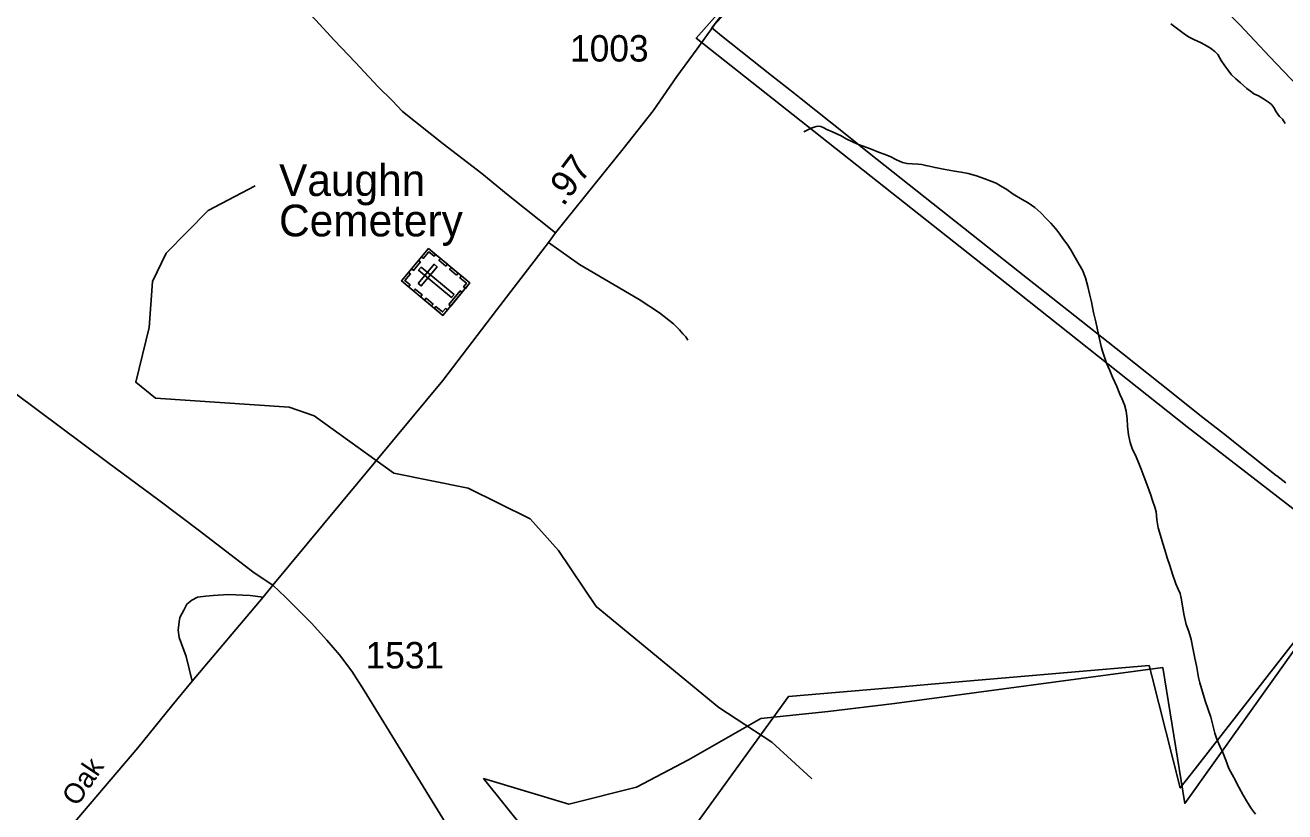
# Model space of a CAD drawing. Extents: x 2220236 to 2384410, y 720751 to 894131.
# Drawn here: x 2328894 to 2334853, y 842032 to 845750 of the extents above; entities that cross this region are included whole.
import ezdxf

# ---------------------------------------------------------------- set-up
doc = ezdxf.new("R2010")
doc.units = 0
doc.layers.add('Default', color=7, linetype='Continuous')

msp = doc.modelspace()

# ---------------------------------------------------------------- linework, layer by layer
at = {"layer": 'Default'}
for points in [[(2333435.5, 846972.6), (2333374.4, 846924), (2333236.1, 846794.8), (2332839.2, 846424.2), (2332718.6, 846318.8), (2332566.2, 846180.9), (2332466.6, 846071.9), (2332423.3, 846036.8), (2332392.9, 846008.4), (2332311.8, 845927.3), (2332153.7, 845750.8), (2332072.6, 845639.2), (2331977.3, 845507.3), (2331864.7, 845345.5), (2331722.8, 845166.1), (2331402.4, 844768.8), (2331368.9, 844722.6), (2331123.6, 844403.5), (2330868.9, 844071.3), (2330064.7, 843103)], [(2333435.5, 846972.6), (2333499.2, 846915.6), (2334005.3, 846400.3), (2334472.8, 845917.9), (2334638.9, 845753.4), (2334782.5, 845601.7), (2334946.6, 845429.7), (2335102.4, 845273.8), (2335258.1, 845122.8), (2335424.1, 844951.8), (2335587.6, 844795), (2335676.2, 844703.7), (2335705.6, 844668.4), (2335837.2, 844529.2), (2336012.3, 844356.4), (2336183.2, 844175.1), (2336367.3, 843995.3), (2336538.7, 843835.7)], [(2331402.4, 844768.8), (2331179.4, 844946.3), (2331054.3, 845049.1), (2330870.7, 845189), (2330679.2, 845342.8), (2330630.7, 845394.2), (2330564, 845459.5), (2330456.8, 845574.4), (2330355.7, 845679.3), (2330266.7, 845776.3), (2330088.9, 845960.3), (2329985.3, 846105.1), (2329924.5, 846182.5), (2329894.2, 846210), (2329870, 846239.8), (2329847.6, 846263.5), (2329819.3, 846289.2), (2329791, 846324.8), (2329748.7, 846358.3), (2329718.5, 846376.1), (2329612, 846417), (2329547.7, 846448.1)], [(2332365.2, 846024.2), (2332068.5, 845688.9), (2333452.8, 844595), (2334390.5, 843851.1), (2335203.5, 843224.5), (2334379.5, 842071.2), (2334275.1, 842714.3)], [(2332219.2, 845836.9), (2332142, 845737.5), (2332188.2, 845700.9), (2332424.2, 845513.3), (2332532.8, 845427.1), (2332564.2, 845402.1), (2332772.2, 845236.8), (2332886, 845146.3), (2332887, 845145.5), (2333635.5, 844553.1), (2333859, 844376.1), (2334084.5, 844197.8), (2334322.5, 844009.3), (2334451.5, 843907.2), (2334562, 843819.8), (2334811.8, 843622.1), (2334815.2, 843619.4), (2334856.8, 843586.4)], [(2332219.2, 845836.9), (2332142, 845737.5), (2332188.2, 845700.9), (2332424.2, 845513.3), (2332532.8, 845427.1), (2332564.2, 845402.1), (2332772.2, 845236.8), (2332886, 845146.3), (2332887, 845145.5), (2333635.5, 844553.1), (2333859, 844376.1), (2334084.5, 844197.8), (2334322.5, 844009.3), (2334451.5, 843907.2), (2334562, 843819.8), (2334811.8, 843622.1), (2334815.2, 843619.4), (2334856.8, 843586.4)], [(2334313.9, 845757.6), (2334338.3, 845737.9), (2334383, 845704.6), (2334399.8, 845694.5), (2334423, 845682.3), (2334457.1, 845666.6), (2334485.3, 845651.3), (2334501.4, 845641.2), (2334521.4, 845625.6), (2334535.8, 845611.4), (2334552, 845584.2), (2334568.5, 845557.9), (2334582.8, 845538.8), (2334600.7, 845516.6), (2334620.5, 845497.7), (2334643.4, 845477.3), (2334673.6, 845451.3), (2334696, 845433.5), (2334706.5, 845426.4), (2334727.9, 845415.8), (2334752.1, 845402), (2334780.5, 845382.8), (2334791, 845374), (2334800.7, 845361.3), (2334811.1, 845341.4), (2334819.4, 845329.2), (2334827.1, 845319), (2334841.4, 845305.5), (2334853.7, 845285.7)], [(2332577.8, 845246.7), (2332601.9, 845258.2), (2332611.8, 845264.5), (2332625.8, 845269), (2332635.9, 845271.1), (2332645.6, 845273.1), (2332657.8, 845271.3), (2332671.9, 845265.4), (2332686, 845257.7), (2332716.1, 845244.2), (2332754.2, 845226.7), (2332778.4, 845212.9), (2332810.5, 845197.2), (2332836.6, 845185.8), (2332874.9, 845171.9), (2332900.9, 845162.1), (2332931.3, 845150.3), (2332956.9, 845140.8), (2332985.3, 845129.5), (2333015.5, 845113.7), (2333043.9, 845101.7), (2333065.8, 845096), (2333089.8, 845094.4), (2333117.7, 845093.2), (2333135.9, 845091.3), (2333154.1, 845087.2), (2333170, 845083.9), (2333198.5, 845077.5), (2333238.2, 845070.2), (2333290.4, 845060.9), (2333322.4, 845055.6), (2333355.2, 845048.8), (2333394.4, 845037.9), (2333433.3, 845024.7), (2333467, 845011.3), (2333487.1, 845003.3), (2333507.2, 844991.6), (2333537.5, 844974.2), (2333567.6, 844952.4), (2333610, 844926.9), (2333638.2, 844911), (2333669.7, 844888.3), (2333698.5, 844864.2), (2333725, 844835.8), (2333745.6, 844814.3), (2333767.9, 844789), (2333785.9, 844766.7), (2333806.1, 844737.4), (2333822.5, 844715), (2333840.7, 844687.9), (2333861.2, 844651.6), (2333879.6, 844619.6), (2333896.1, 844592.3), (2333910.4, 844556.2), (2333920.9, 844514.6), (2333928.9, 844479.8), (2333937.7, 844442.4), (2333948.2, 844392.6), (2333958.9, 844348.8), (2333971.5, 844288.5), (2333978, 844259.3), (2333984.4, 844231), (2333990.6, 844208.9), (2334009.2, 844153.2), (2334025.1, 844118.4), (2334037.9, 844086.1), (2334058.4, 844042), (2334073, 844006.5), (2334081.4, 843986.1), (2334094.1, 843956.5), (2334101.9, 843926.3), (2334106.3, 843890.3), (2334108.8, 843854.3), (2334113.4, 843814.5), (2334121.8, 843777.1), (2334132.3, 843744.7), (2334144.4, 843721.2), (2334156.8, 843691.5), (2334173.2, 843651.2), (2334187.9, 843614), (2334200.1, 843580.1), (2334216.7, 843533.8), (2334227.1, 843504), (2334237.3, 843472.3), (2334243.8, 843450.6), (2334245.8, 843432.6), (2334248, 843412), (2334254.4, 843374.5), (2334265.1, 843338.2), (2334275.5, 843300.9), (2334285.9, 843270.8), (2334296.3, 843232.8), (2334309.3, 843196.2), (2334321.5, 843155.7), (2334337.8, 843109.8), (2334348, 843083.9), (2334357.1, 843063.6)], [(2332612.3, 842190.4), (2332426, 842360.6), (2332175, 842524.2), (2331594.9, 843002.7), (2331416.9, 843267.7), (2331282, 843416.5), (2330988.9, 843562.1), (2330637.9, 843633.1), (2330260.8, 843903.1), (2330142.9, 843944.3), (2329509.9, 843987.3), (2329416.8, 844062.3), (2329480.7, 844320.9), (2329495.7, 844538.1), (2329560.7, 844672.1), (2329758.8, 844873.9), (2329981.9, 844991.3)], [(2332027.9, 844261.5), (2332019.8, 844277.7), (2332005.6, 844291.9), (2331989.4, 844310.2), (2331961, 844338.6), (2331894.1, 844391.4), (2331797.8, 844454.3), (2331516, 844618.6), (2331368.9, 844722.6)], [(2328843.5, 844012), (2329285.5, 843683.3), (2329526.4, 843504.9), (2329711.9, 843364.1), (2329977, 843162.1), (2330064.7, 843103)], [(2335241.5, 843274.4), (2334820.5, 842735.9), (2334428.5, 842234.7), (2334358.2, 842144.9), (2334223.5, 842674.1), (2334211, 842723.4), (2333181.5, 842634.8), (2332968, 842616.4), (2332504.2, 842576.5), (2332430.2, 842474.1), (2331976.8, 841847.2)], [(2335241.5, 843274.4), (2334820.5, 842735.9), (2334428.5, 842234.7), (2334358.2, 842144.9), (2334223.5, 842674.1), (2334211, 842723.4), (2333181.5, 842634.8), (2332968, 842616.4), (2332504.2, 842576.5), (2332430.2, 842474.1), (2331976.8, 841847.2)], [(2330064.7, 843103), (2330020.3, 843046.6), (2329684.4, 842650), (2329588, 842532.3), (2329426.3, 842334.6), (2329075.8, 841921.7), (2328949.4, 841766.6), (2328625.2, 841385.1)], [(2330020.3, 843046.6), (2329958.2, 843054), (2329856.2, 843058.8), (2329783.3, 843054), (2329748.6, 843052), (2329708.4, 843047.2), (2329682.6, 843032.9), (2329658.8, 843012.7), (2329644.7, 842984.6), (2329625.5, 842950.4), (2329621.7, 842930.4), (2329618.1, 842890.8), (2329622.2, 842856.1), (2329655.4, 842766.7), (2329684.4, 842650)], [(2330064.7, 843103), (2330124.8, 843045.9), (2330248.2, 842923.4), (2330321.6, 842843.9), (2330380.7, 842774.5), (2330438.8, 842697), (2330498, 842605.2), (2331004.6, 841778.9), (2331198.3, 841462.6), (2331349.2, 841213.7), (2331557.2, 840883.2), (2331770.3, 840530.2), (2331890.6, 840328.3), (2332128.1, 839938.6), (2332254.5, 839728.4), (2332535.9, 839273.5), (2332707.2, 838991.9), (2332747.9, 838918.4), (2332878.6, 838683.1), (2332948.1, 838525.9), (2332963.2, 838478.8)], [(2334357.1, 843063.6), (2334362.6, 843041.9), (2334369, 843006), (2334375.5, 842965.9), (2334386, 842918.1), (2334398.6, 842884.1), (2334409, 842845.8), (2334417.5, 842806.1), (2334426, 842766.1), (2334436.4, 842714), (2334445.2, 842666.8), (2334451.5, 842640.8), (2334464.1, 842598.6), (2334476.3, 842556.5), (2334490.8, 842515.4), (2334503.4, 842478.8), (2334511.9, 842441.4), (2334522.3, 842403.4), (2334530.6, 842375.9), (2334545.1, 842342), (2334559.5, 842312.1), (2334573.8, 842275.9), (2334588.2, 842236.1), (2334610.9, 842194.4), (2334635.4, 842148.8), (2334655.7, 842110.9), (2334676.2, 842075.6), (2334694.5, 842045.2), (2334714.8, 842021.4)], [(2334275.1, 842714.3), (2333006.2, 842543.9), (2332693.1, 842505.5), (2332374.5, 842472.5), (2332031.8, 842276.8), (2331785.8, 842148.5), (2331466, 842068.6), (2331062.3, 842189), (2331459.4, 841695.2), (2331459.9, 841592.3), (2331446.2, 841390.1), (2331446, 841375.2), (2331885.6, 840919), (2331830.7, 840831), (2331682.4, 840666.1), (2331523.1, 840578.1), (2331341.8, 840495.7), (2331193.5, 840462.7)], [(2332615.9, 842187), (2332612.3, 842190.4)]]:
    msp.add_lwpolyline(points, dxfattribs=at)
for points in [[(2330674.4, 844541.8), (2330801.8, 844694.7), (2330997.5, 844531.8), (2330870.1, 844378.8)], [(2330835.2, 844667), (2330827.9, 844658.3), (2330803.2, 844678.9), (2330777.3, 844647.8), (2330768.7, 844654.9), (2330801.9, 844694.8)], [(2330721.8, 844598.7), (2330755, 844638.5), (2330763.8, 844631.2), (2330730.6, 844591.4)], [(2330752.8, 844529.6), (2330767.2, 844517.6), (2330842.5, 844608.1), (2330828.2, 844620)], [(2330766.7, 844606.8), (2330754.8, 844592.4), (2330910.6, 844462.6), (2330922.5, 844477)], [(2330884.1, 844611.5), (2330850.8, 844639.2), (2330858.1, 844648), (2330891.3, 844620.3)], [(2330934.7, 844569.3), (2330901.4, 844597), (2330908.7, 844605.8), (2330942, 844578)], [(2330707.7, 844514.1), (2330715, 844522.8), (2330690.2, 844543.4), (2330716.2, 844574.5), (2330707.6, 844581.7), (2330674.4, 844541.8)], [(2330976.3, 844506.3), (2330967.5, 844513.7), (2330981.5, 844530.6), (2330950.5, 844556.4), (2330957.6, 844565), (2330997.5, 844531.8)], [(2330764.7, 844466.6), (2330731.4, 844494.3), (2330738.7, 844503), (2330772, 844475.3)], [(2330898, 844430.3), (2330952.3, 844495.5), (2330961.1, 844488.2), (2330906.8, 844423)], [(2330816.3, 844423.5), (2330783, 844451.3), (2330790.3, 844460), (2330823.6, 844432.3)], [(2330891.2, 844404.2), (2330882.4, 844411.6), (2330868.3, 844394.7), (2330837.2, 844420.6), (2330830.1, 844412), (2330870, 844378.8)]]:
    msp.add_lwpolyline(points, close=True, dxfattribs=at)

# ---------------------------------------------------------------- texts
for s, height, p in [('1003', 125, (2331471.3, 845578.6)), ('Vaughn', 150, (2330094.8, 844943.2)), ('Cemetery', 150, (2330094.8, 844752.2)), ('1531', 125, (2330503.8, 842709.6))]:
    msp.add_text(s, height=height, dxfattribs=at).set_placement(p)
for s, height, rotation, p in [('.97', 125, 52.77398, (2331439, 844890.1)), ('Oak', 95, 56.00644, (2329139.8, 842053.1))]:
    msp.add_text(s, height=height, rotation=rotation, dxfattribs=at).set_placement(p)

doc.saveas('drawing.dxf')
